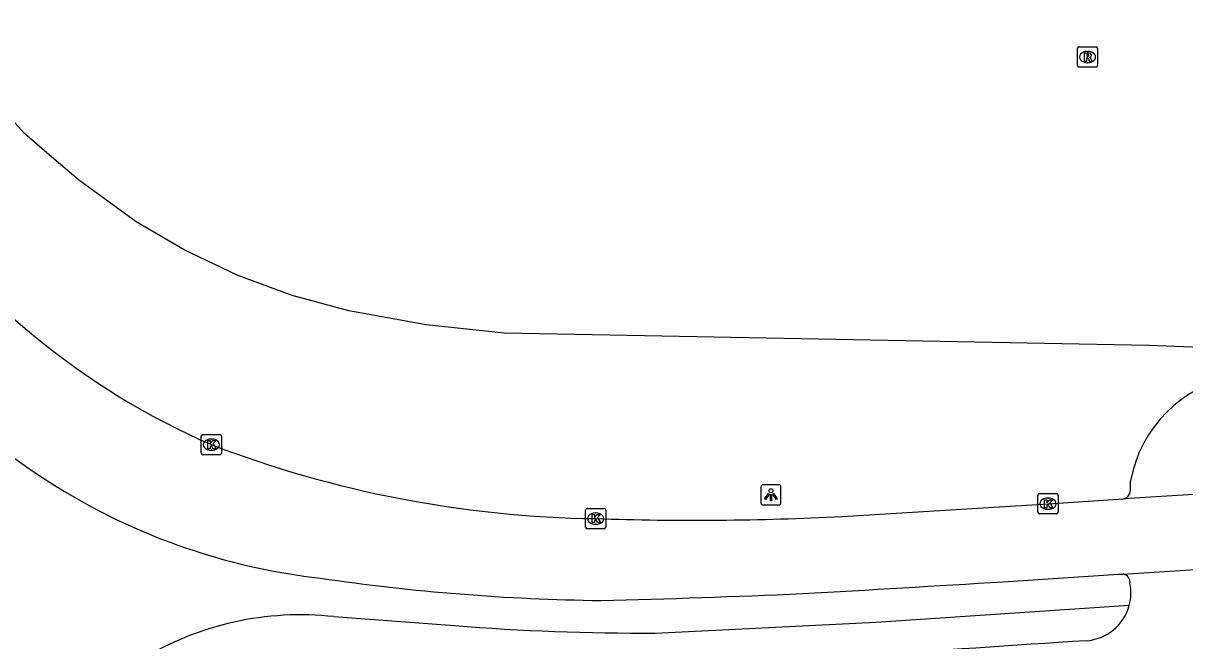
# Model space of a CAD drawing. Extents: x 155018 to 156648, y 383980 to 385733.
# Drawn here: x 156036.1 to 156093.8, y 385093.1 to 385123.8 of the extents above; entities that cross this region are included whole.
import ezdxf

# ---------------------------------------------------------------- set-up
doc = ezdxf.new("R2010")
doc.units = 0
for name, color, linetype in [('IMGEO_Berm_groen', 7, 'Continuous'), ('IMGEO_Fietspad_gesloten', 7, 'Continuous'), ('IMGEO_Kolk', 7, 'Continuous'), ('IMGEO_Lichtpunt', 7, 'Continuous'), ('IMGEO_Rijbaan_lokaal_gesloten', 7, 'Continuous'), ('IMGEO_Rioolput', 7, 'Continuous'), ('IMGEO_Voetpad_open', 7, 'Continuous')]:
    doc.layers.add(name, color=color, linetype=linetype)

msp = doc.modelspace()

# ---------------------------------------------------------------- linework, layer by layer
at = {"layer": 'IMGEO_Berm_groen'}
msp.add_lwpolyline([(156102.312, 385107.404), (156092.022, 385107.812), (156066.108, 385108.305), (156059.99, 385108.422), (156056.118, 385108.829), (156052.286, 385109.521), (156049.474, 385110.29), (156046.742, 385111.306), (156044.111, 385112.561), (156041.724, 385113.945), (156038.856, 385116.034), (156037.517, 385117.188), (156036.194, 385118.328), (156033.494, 385121.271), (156031.732, 385123.564), (156030.437, 385125.555), (156029.042, 385128.044), (156027.623, 385131.996), (156026.447, 385135.888), (156025.34, 385140.346), (156024.506, 385144.679), (156023.96, 385148.583), (156023.572, 385152.906), (156019.87, 385186.586)], dxfattribs=at)
at = {"layer": 'IMGEO_Fietspad_gesloten'}
msp.add_lwpolyline([(156091.107, 385100.695), (156091.107, 385101.073)], dxfattribs=at)
for centre, radius, start, end in [((156097.501, 385099.89), 6.502, 100.37252, 169.51768), ((156090.625, 385100.643), 0.485, 285.34946, 6.15888), ((156090.66, 385096.032), 0.425, 352.76891, 77.81962), ((156088.731, 385095.514), 2.396, 345.0296, 11.16266), ((156088.725, 385095.526), 2.405, 274.33254, 344.7868), ((156156.852, 384015.393), 1079.875, 93.607394, 94.189568)]:
    msp.add_arc(centre, radius, start, end, dxfattribs=at)
at = {"layer": 'IMGEO_Kolk'}
for p, q in [((156044.955, 385102.45), (156044.955, 385103.302)), ((156045.03, 385103.376), (156045.882, 385103.376)), ((156045.443, 385103.156), (156045.468, 385103.156)), ((156045.956, 385103.302), (156045.956, 385102.45)), ((156045.466, 385102.596), (156045.441, 385102.596)), ((156045.882, 385102.376), (156045.03, 385102.376)), ((156086.508, 385099.515), (156086.508, 385100.367)), ((156086.583, 385100.441), (156087.435, 385100.441)), ((156086.996, 385100.221), (156087.021, 385100.221)), ((156087.509, 385100.367), (156087.509, 385099.515)), ((156064.042, 385098.774), (156064.042, 385099.626)), ((156064.117, 385099.7), (156064.969, 385099.7)), ((156065.043, 385099.626), (156065.043, 385098.774)), ((156087.019, 385099.661), (156086.994, 385099.661)), ((156064.53, 385099.48), (156064.555, 385099.48)), ((156087.435, 385099.441), (156086.583, 385099.441)), ((156064.969, 385098.7), (156064.117, 385098.7)), ((156064.553, 385098.92), (156064.528, 385098.92))]:
    msp.add_line(p, q, dxfattribs=at)
for points in [[(156044.955, 385102.45), (156044.955, 385103.302)], [(156045.03, 385103.376), (156045.882, 385103.376)], [(156045.276, 385103.076), (156045.399, 385103.076), (156045.399, 385102.925), (156045.529, 385103.076), (156045.693, 385103.076), (156045.547, 385102.925), (156045.7, 385102.676), (156045.548, 385102.676), (156045.463, 385102.84), (156045.399, 385102.773), (156045.399, 385102.676), (156045.276, 385102.676), (156045.276, 385103.076)], [(156045.956, 385103.302), (156045.956, 385102.45)], [(156045.882, 385102.376), (156045.03, 385102.376)], [(156086.508, 385099.515), (156086.508, 385100.367)], [(156086.583, 385100.441), (156087.435, 385100.441)], [(156087.509, 385100.367), (156087.509, 385099.515)], [(156064.042, 385098.774), (156064.042, 385099.626)], [(156064.117, 385099.7), (156064.969, 385099.7)], [(156065.043, 385099.626), (156065.043, 385098.774)], [(156086.829, 385100.141), (156086.952, 385100.141), (156086.952, 385099.99), (156087.082, 385100.141), (156087.246, 385100.141), (156087.1, 385099.99), (156087.253, 385099.741), (156087.101, 385099.741), (156087.016, 385099.905), (156086.952, 385099.838), (156086.952, 385099.741), (156086.829, 385099.741), (156086.829, 385100.141)], [(156064.363, 385099.4), (156064.486, 385099.4), (156064.486, 385099.249), (156064.616, 385099.4), (156064.78, 385099.4), (156064.634, 385099.249), (156064.787, 385099), (156064.635, 385099), (156064.55, 385099.164), (156064.486, 385099.097), (156064.486, 385099), (156064.363, 385099), (156064.363, 385099.4)], [(156087.435, 385099.441), (156086.583, 385099.441)], [(156064.969, 385098.7), (156064.117, 385098.7)]]:
    msp.add_lwpolyline(points, dxfattribs=at)
for centre, start, end in [((156045.032, 385103.3), 91.55205, 178.44795), ((156045.032, 385103.3), 91.55205, 178.44795), ((156045.88, 385103.3), 1.55205, 88.44795), ((156045.88, 385103.3), 1.55205, 88.44795), ((156045.032, 385102.452), 181.55205, 268.44795), ((156045.032, 385102.452), 181.55205, 268.44795), ((156045.88, 385102.452), 271.55205, 358.44795), ((156045.88, 385102.452), 271.55205, 358.44795), ((156086.585, 385100.365), 91.55205, 178.44795), ((156086.585, 385100.365), 91.55205, 178.44795), ((156087.433, 385100.365), 1.55205, 88.44795), ((156087.433, 385100.365), 1.55205, 88.44795), ((156064.119, 385099.624), 91.55205, 178.44795), ((156064.119, 385099.624), 91.55205, 178.44795), ((156064.967, 385099.624), 1.55205, 88.44795), ((156064.967, 385099.624), 1.55205, 88.44795), ((156086.585, 385099.517), 181.55205, 268.44795), ((156086.585, 385099.517), 181.55205, 268.44795), ((156087.433, 385099.517), 271.55205, 358.44795), ((156087.433, 385099.517), 271.55205, 358.44795), ((156064.119, 385098.776), 181.55205, 268.44795), ((156064.119, 385098.776), 181.55205, 268.44795), ((156064.967, 385098.776), 271.55205, 358.44795), ((156064.967, 385098.776), 271.55205, 358.44795)]:
    msp.add_arc(centre, 0.0765, start, end, dxfattribs=at)
for centre, major_axis, ratio, start_param, end_param in [((156045.442, 385102.876), (-0.387, 0.002), 0.722429, 4.712389, 7.853982), ((156045.467, 385102.876), (-0.39, 0.002), 0.717154, 1.570796, 4.712389), ((156086.995, 385099.941), (-0.387, 0.002), 0.722429, 4.712389, 7.853982), ((156087.02, 385099.941), (-0.39, 0.002), 0.717154, 1.570796, 4.712389), ((156064.529, 385099.2), (-0.387, 0.002), 0.722429, 4.712389, 7.853982), ((156064.554, 385099.2), (-0.39, 0.002), 0.717154, 1.570796, 4.712389)]:
    msp.add_ellipse(centre, major_axis=major_axis, ratio=ratio, start_param=start_param, end_param=end_param, dxfattribs=at)
at = {"layer": 'IMGEO_Lichtpunt'}
for p, q in [((156072.749, 385100.784), (156072.749, 385099.977)), ((156072.749, 385100.784), (156072.749, 385099.977)), ((156073.651, 385100.879), (156072.843, 385100.879)), ((156073.651, 385100.879), (156072.843, 385100.879)), ((156073.745, 385099.977), (156073.745, 385100.784)), ((156073.745, 385099.977), (156073.745, 385100.784)), ((156072.843, 385099.883), (156073.651, 385099.883)), ((156072.843, 385099.883), (156073.651, 385099.883))]:
    msp.add_line(p, q, dxfattribs=at)
for points in [[(156073.123, 385100.448), (156073.162, 385100.42), (156072.974, 385100.158), (156072.936, 385100.185), (156073.123, 385100.448)], [(156073.225, 385100.4), (156073.272, 385100.4), (156073.272, 385100.078), (156073.225, 385100.078), (156073.225, 385100.4)], [(156073.335, 385100.42), (156073.373, 385100.447), (156073.56, 385100.185), (156073.521, 385100.157), (156073.335, 385100.42)]]:
    msp.add_lwpolyline(points, dxfattribs=at)
msp.add_circle((156073.248, 385100.582), 0.0994, dxfattribs=at)
for centre, start, end in [((156072.843, 385100.784), 90, 180), ((156072.843, 385100.784), 90, 180), ((156073.651, 385100.784), 0, 90), ((156073.651, 385100.784), 0, 90), ((156072.843, 385099.977), 180, 270), ((156072.843, 385099.977), 180, 270), ((156073.651, 385099.977), 270, 0), ((156073.651, 385099.977), 270, 360)]:
    msp.add_arc(centre, 0.0946, start, end, dxfattribs=at)
at = {"layer": 'IMGEO_Rijbaan_lokaal_gesloten'}
for points in [[(156095.603, 385100.479), (156090.753, 385100.175)], [(156076.782, 385099.307), (156087.009, 385099.941), (156090.753, 385100.175)], [(156090.75, 385096.447), (156095.36, 385096.744)], [(156084.778, 385096.062), (156090.518, 385096.432), (156090.75, 385096.447)]]:
    msp.add_lwpolyline(points, dxfattribs=at)
for centre, radius, start, end in [((156060.408, 385137.147), 37.391, 214.87585, 246.42875), ((156059.422, 385135.468), 40.877, 214.21283, 239.46105), ((156065.317, 385154.607), 55.413, 248.99737, 269.20018), ((156054.408, 385127.569), 31.528, 240.01411, 263.52499), ((156069.389, 385244.895), 145.775, 268.09488, 272.90692), ((156066.185, 385200.522), 105.401, 261.63576, 269.24644), ((155966.47, 387013.992), 1921.575, 273.232049, 273.529844), ((156050.363, 385662.586), 567.64, 271.45727, 272.46815)]:
    msp.add_arc(centre, radius, start, end, dxfattribs=at)
at = {"layer": 'IMGEO_Rioolput'}
for p, q in [((156088.472, 385121.714), (156088.472, 385122.566)), ((156088.547, 385122.64), (156089.399, 385122.64)), ((156088.96, 385122.42), (156088.985, 385122.42)), ((156089.473, 385122.566), (156089.473, 385121.714)), ((156089.399, 385121.64), (156088.547, 385121.64)), ((156088.983, 385121.86), (156088.958, 385121.86))]:
    msp.add_line(p, q, dxfattribs=at)
for points in [[(156088.472, 385121.714), (156088.472, 385122.566)], [(156088.547, 385122.64), (156089.399, 385122.64)], [(156089.061, 385122.338), (156088.809, 385122.34), (156088.809, 385121.94)], [(156088.987, 385122.259), (156088.933, 385122.259), (156088.933, 385122.178)], [(156088.933, 385122.178), (156088.985, 385122.178)], [(156089.473, 385122.566), (156089.473, 385121.714)], [(156089.399, 385121.64), (156088.547, 385121.64)], [(156088.809, 385121.94), (156088.933, 385121.94), (156088.933, 385122.102), (156088.944, 385122.102)], [(156088.991, 385122.073), (156089.062, 385121.94), (156089.202, 385121.94), (156089.137, 385122.066)]]:
    msp.add_lwpolyline(points, dxfattribs=at)
for centre, radius, start, end in [((156088.549, 385122.564), 0.0765, 91.55205, 178.44795), ((156088.549, 385122.564), 0.0765, 91.55205, 178.44795), ((156088.969, 385122.367), 0.19, 274.7715, 282.96867), ((156088.993, 385122.163), 0.0964, 77.00612, 93.18647), ((156089.007, 385122.22), 0.0378, 276.66336, 79.67722), ((156089.06, 385122.228), 0.109, 350.36119, 89.41601), ((156089.058, 385122.228), 0.112, 277.58423, 350.98172), ((156089.042, 385122.013), 0.108, 29.51342, 73.79051), ((156089.397, 385122.564), 0.0765, 1.55205, 88.44795), ((156089.397, 385122.564), 0.0765, 1.55205, 88.44795), ((156088.549, 385121.716), 0.0765, 181.55205, 268.44795), ((156088.549, 385121.716), 0.0765, 181.55205, 268.44795), ((156088.943, 385122.049), 0.0533, 26.02933, 88.69889), ((156089.397, 385121.716), 0.0765, 271.55205, 358.44795), ((156089.397, 385121.716), 0.0765, 271.55205, 358.44795)]:
    msp.add_arc(centre, radius, start, end, dxfattribs=at)
for centre, major_axis, ratio, start_param, end_param in [((156088.959, 385122.14), (-0.387, 0.002), 0.722429, 4.712389, 7.853982), ((156088.984, 385122.14), (-0.39, 0.002), 0.717154, 1.570796, 4.712389)]:
    msp.add_ellipse(centre, major_axis=major_axis, ratio=ratio, start_param=start_param, end_param=end_param, dxfattribs=at)
at = {"layer": 'IMGEO_Voetpad_open'}
for points in [[(156067.499, 385093.513), (156078.462, 385094.06), (156091.046, 385094.895)], [(156051.543, 385094.327), (156057.53, 385093.885)]]:
    msp.add_lwpolyline(points, dxfattribs=at)
for centre, radius, start, end in [((156049.877, 385079.277), 15.142, 83.68493, 121.44625), ((156066.811, 385208.839), 115.328, 265.38413, 270.34179)]:
    msp.add_arc(centre, radius, start, end, dxfattribs=at)

doc.saveas('drawing.dxf')
